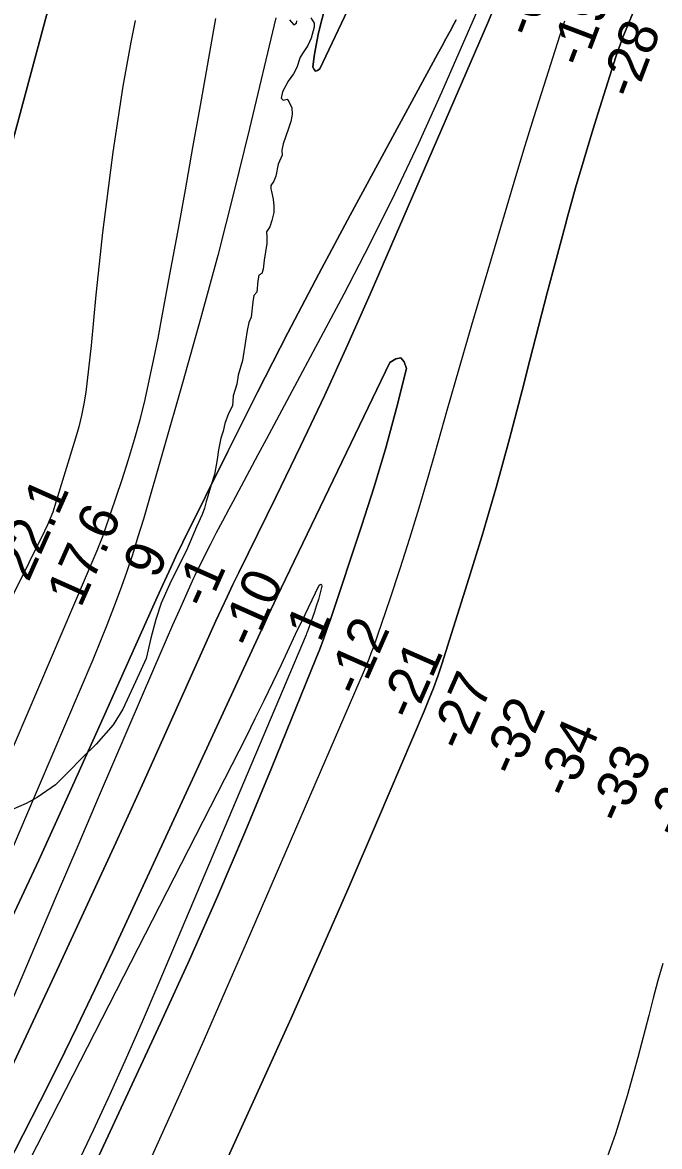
# Model space of a CAD drawing. Extents: x 3172297 to 3210190, y 958463 to 983887.
# Drawn here: x 3198707 to 3199800, y 970040 to 971968 of the extents above; entities that cross this region are included whole.
import ezdxf

# ---------------------------------------------------------------- set-up
doc = ezdxf.new("R2010")
doc.units = 0
for name, color, linetype in [('V-RIVR-EDGE', 7, 'Continuous'), ('V-RIVR-RANG', 7, 'Continuous'), ('V-TOPO-DPTH', 7, 'Continuous'), ('V-TOPO-MAJR', 7, 'Continuous'), ('V-TOPO-MINR', 7, 'Continuous'), ('V-TOPO-WATR', 7, 'Continuous')]:
    doc.layers.add(name, color=color, linetype=linetype)

msp = doc.modelspace()

# ---------------------------------------------------------------- linework, layer by layer
at = {"layer": 'V-RIVR-EDGE'}
for points in [[(3199201.5, 971976.3), (3199207.2, 971967.2), (3199207.2, 971960.1), (3199202, 971941.4), (3199196.3, 971929.1), (3199189.4, 971918.6), (3199183.4, 971909), (3199177.4, 971891.4), (3199171.7, 971880.3), (3199162.9, 971867.8), (3199152.9, 971849.6), (3199150.9, 971838.6), (3199154, 971835.4), (3199160.8, 971837.1)], [(3199165.1, 971972.7), (3199172.5, 971964.5), (3199177, 971967), (3199177.9, 971971.5)], [(3199160.8, 971837.1), (3199163.9, 971833.1), (3199169, 971821.7), (3199169.8, 971810.4), (3199167.2, 971798.4), (3199163.2, 971786.8), (3199154.4, 971760.4), (3199152.1, 971749.6), (3199152.3, 971741), (3199145.7, 971725.1), (3199141.7, 971705), (3199138, 971695.9), (3199132.9, 971688.5), (3199133.1, 971683.1), (3199134.3, 971678.3), (3199137.1, 971665.2), (3199138.2, 971653.5), (3199138.1, 971642.4), (3199135, 971628.5), (3199131.3, 971617.7), (3199125.6, 971609.2), (3199126.4, 971600.7), (3199126.4, 971589.3), (3199121.5, 971560.6), (3199119.7, 971545.2), (3199117.7, 971537.9), (3199112.6, 971534.7), (3199110.6, 971525.4), (3199108.8, 971505.8), (3199103.7, 971500.1), (3199102.2, 971489.3), (3199099, 971462.6), (3199095, 971453.8), (3199092.4, 971439.8), (3199089.6, 971421.9), (3199084.6, 971388.7), (3199076.9, 971363.1), (3199074.6, 971347.8), (3199068.6, 971327.6), (3199067.1, 971310.8), (3199060.5, 971297.8), (3199054.2, 971280.4), (3199051.4, 971267.1), (3199047.4, 971255.4), (3199043, 971235), (3199041, 971218.5), (3199036.1, 971192.9), (3199030.4, 971175), (3199024.9, 971156), (3199022.1, 971146.3), (3199019.2, 971135), (3199014.9, 971124.2), (3199005.5, 971102.9), (3198988.3, 971062.5), (3198961.7, 971010.6), (3198944.9, 970972), (3198935.4, 970944.1), (3198926.8, 970912.3), (3198918.8, 970877.3), (3198901, 970837.3), (3198879, 970790.2), (3198862.5, 970763.2), (3198833.4, 970730.3), (3198808.9, 970707), (3198784.9, 970682.1), (3198763.3, 970660.5), (3198732.2, 970638.7), (3198712.9, 970628.2), (3198687, 970616.9)]]:
    msp.add_lwpolyline(points, dxfattribs=at)
at = {"layer": 'V-TOPO-DPTH'}
for points in [[(3198997.3, 969885.1), (3199117, 970148), (3199167.7, 970260.4), (3199217.9, 970373.1), (3199267.3, 970486.1), (3199316.2, 970599.4), (3199396.3, 970786.7), (3199404.5, 970806.6), (3199412.3, 970826.6), (3199419.5, 970846.9), (3199426.3, 970867.3), (3199470.1, 971005.6), (3199495.5, 971088), (3199519.9, 971170.7), (3199542.8, 971253.9), (3199564.7, 971337.3), (3199577.8, 971388.8), (3199592.6, 971446.6), (3199607.6, 971504.4), (3199622.9, 971562), (3199638.3, 971619.7), (3199642.4, 971634.9), (3199656.2, 971684.8), (3199670.6, 971734.6), (3199685.6, 971784.1), (3199701.1, 971833.5), (3199725.4, 971909.3), (3199729.2, 971920.7), (3199733.2, 971932), (3199737.5, 971943.2), (3199741.9, 971954.3), (3199794.4, 972081)], [(3198997.3, 969885.1), (3199117, 970148), (3199167.7, 970260.4), (3199217.9, 970373.1), (3199267.3, 970486.1), (3199316.2, 970599.4), (3199396.3, 970786.7), (3199404.5, 970806.6), (3199412.3, 970826.6), (3199419.5, 970846.9), (3199426.3, 970867.3), (3199470.1, 971005.6), (3199495.5, 971088), (3199519.9, 971170.7), (3199542.8, 971253.9), (3199564.7, 971337.3), (3199577.8, 971388.8), (3199592.6, 971446.6), (3199607.6, 971504.4), (3199622.9, 971562), (3199638.3, 971619.7), (3199642.4, 971634.9), (3199656.2, 971684.8), (3199670.6, 971734.6), (3199685.6, 971784.1), (3199701.1, 971833.5), (3199725.4, 971909.3), (3199729.2, 971920.7), (3199733.2, 971932), (3199737.5, 971943.2), (3199741.9, 971954.3), (3199794.4, 972081)], [(3199251.7, 972090.2), (3199218.9, 971966.4), (3199214.4, 971948), (3199210.6, 971929.5), (3199207.6, 971910.8), (3199205.2, 971892), (3199207.2, 971887.5), (3199209.8, 971885.1), (3199213.3, 971885.8), (3199217.4, 971888.6), (3199285.9, 972034.2)], [(3199285.9, 972034.2), (3199217.4, 971888.6), (3199213.3, 971885.8), (3199209.8, 971885.1), (3199207.2, 971887.5), (3199205.2, 971892), (3199207.6, 971910.8), (3199210.6, 971929.5), (3199214.4, 971948), (3199218.9, 971966.4), (3199251.7, 972090.2)], [(3198635.5, 970063.8), (3198769.6, 970350.6), (3198818.5, 970455.7), (3198867, 970561), (3198915, 970666.4), (3198962.7, 970772), (3199038.9, 970941.7), (3199048.4, 970962.5), (3199058, 970983.3), (3199067.9, 971003.9), (3199077.9, 971024.5), (3199142.3, 971155.1), (3199184, 971241.3), (3199224.9, 971327.8), (3199264.5, 971414.9), (3199303.3, 971502.4), (3199504.9, 971966.6), (3199515.1, 971991.2)], [(3198635.5, 970063.8), (3198769.6, 970350.6), (3198818.5, 970455.7), (3198867, 970561), (3198915, 970666.4), (3198962.7, 970772), (3199038.9, 970941.7), (3199048.4, 970962.5), (3199058, 970983.3), (3199067.9, 971003.9), (3199077.9, 971024.5), (3199142.3, 971155.1), (3199184, 971241.3), (3199224.9, 971327.8), (3199264.5, 971414.9), (3199303.3, 971502.4), (3199504.9, 971966.6), (3199515.1, 971991.2)], [(3198680.7, 971729.3), (3198715.1, 971859.3), (3198750.3, 971989)], [(3199037.8, 971975.5), (3199011.6, 971826.2), (3198998.8, 971753.7), (3198985.8, 971681.2), (3198972.6, 971608.7), (3198959.3, 971536.3), (3198945.5, 971461.9), (3198938.8, 971426.7), (3198931.8, 971391.6), (3198924.3, 971356.6), (3198916.5, 971321.6), (3198908, 971286.9), (3198898.7, 971252.3), (3198888.4, 971218), (3198877.4, 971184), (3198847.5, 971096.1), (3198844.5, 971087.5), (3198841.4, 971079), (3198838, 971070.6), (3198834.5, 971062.2), (3198633.4, 970592.9)], [(3199037.8, 971975.5), (3199011.6, 971826.2), (3198998.8, 971753.7), (3198985.8, 971681.2), (3198972.6, 971608.7), (3198959.3, 971536.3), (3198945.5, 971461.9), (3198938.8, 971426.7), (3198931.8, 971391.6), (3198924.3, 971356.6), (3198916.5, 971321.6), (3198908, 971286.9), (3198898.7, 971252.3), (3198888.4, 971218), (3198877.4, 971184), (3198847.5, 971096.1), (3198844.5, 971087.5), (3198841.4, 971079), (3198838, 971070.6), (3198834.5, 971062.2), (3198633.4, 970592.9)], [(3199451.2, 971973.2), (3199447.7, 971966.6), (3199440.6, 971953.4), (3199433.5, 971940.2), (3199426.3, 971927.1), (3199419.2, 971913.9), (3199269.1, 971637.7), (3199215.2, 971537.1), (3199162.1, 971436), (3199110.1, 971334.4), (3199059, 971232.3), (3198982.2, 971076.7), (3198970.2, 971052.1), (3198958.4, 971027.3), (3198946.8, 971002.5), (3198935.5, 970977.5), (3198840.7, 970765.2), (3198787.9, 970648.2), (3198734.6, 970531.3), (3198680.4, 970414.9)], [(3198680.4, 970414.9), (3198734.6, 970531.3), (3198787.9, 970648.2), (3198840.7, 970765.2), (3198935.5, 970977.5), (3198946.8, 971002.5), (3198958.4, 971027.3), (3198970.2, 971052.1), (3198982.2, 971076.7), (3199059, 971232.3), (3199110.1, 971334.4), (3199162.1, 971436), (3199215.2, 971537.1), (3199269.1, 971637.7), (3199419.2, 971913.9), (3199426.3, 971927.1), (3199433.5, 971940.2), (3199440.6, 971953.4), (3199447.7, 971966.6), (3199451.2, 971973.2)], [(3199637.1, 971970.7), (3199632.8, 971957.7), (3199628.6, 971944.7), (3199601.6, 971860.1), (3199584.1, 971804.7), (3199566.8, 971749.2), (3199549.9, 971693.6), (3199533.3, 971637.9), (3199499.2, 971522.2), (3199477.7, 971449.1), (3199456.4, 971375.9), (3199435.3, 971302.6), (3199414.3, 971229.3), (3199402.6, 971187.8), (3199387.2, 971135.3), (3199371.3, 971083), (3199354.5, 971031), (3199337.1, 970979.1), (3199308.4, 970895.4), (3199304.8, 970885.6), (3199301.2, 970875.8), (3199297.3, 970866.1), (3199293.2, 970856.5), (3199090.8, 970388.8), (3199054.8, 970306.2), (3199018.5, 970223.7), (3198981.8, 970141.3), (3198944.9, 970059.1), (3198897.7, 969954.7)], [(3199637.1, 971970.7), (3199632.8, 971957.7), (3199628.6, 971944.7), (3199601.6, 971860.1), (3199584.1, 971804.7), (3199566.8, 971749.2), (3199549.9, 971693.6), (3199533.3, 971637.9), (3199499.2, 971522.2), (3199477.7, 971449.1), (3199456.4, 971375.9), (3199435.3, 971302.6), (3199414.3, 971229.3), (3199402.6, 971187.8), (3199387.2, 971135.3), (3199371.3, 971083), (3199354.5, 971031), (3199337.1, 970979.1), (3199308.4, 970895.4), (3199304.8, 970885.6), (3199301.2, 970875.8), (3199297.3, 970866.1), (3199293.2, 970856.5), (3199090.8, 970388.8), (3199054.8, 970306.2), (3199018.5, 970223.7), (3198981.8, 970141.3), (3198944.9, 970059.1), (3198897.7, 969954.7)], [(3198816, 969976.9), (3198943.7, 970251.5), (3198993.2, 970360.1), (3199041.6, 970469.1), (3199088.3, 970578.8), (3199134, 970689), (3199210.3, 970876.7), (3199216.9, 970893.4), (3199223.3, 970910.2), (3199229.4, 970927.1), (3199235.2, 970944.1), (3199288.9, 971104.5), (3199310.3, 971171.5), (3199330.4, 971238.8), (3199348.7, 971306.7), (3199365.8, 971374.9), (3199361.8, 971386.4), (3199356, 971392.8), (3199347.5, 971391.5), (3199337.1, 971385), (3199158.2, 971013.3), (3199143.6, 970982.6), (3199129, 970951.9), (3199114.6, 970921.1), (3199100.3, 970890.3), (3198861.2, 970373.5), (3198831, 970309.1), (3198800.3, 970245), (3198768.9, 970181.2), (3198736.9, 970117.6), (3198678.7, 970003.3)], [(3198816, 969976.9), (3198943.7, 970251.5), (3198993.2, 970360.1), (3199041.6, 970469.1), (3199088.3, 970578.8), (3199134, 970689), (3199210.3, 970876.7), (3199216.9, 970893.4), (3199223.3, 970910.2), (3199229.4, 970927.1), (3199235.2, 970944.1), (3199288.9, 971104.5), (3199310.3, 971171.5), (3199330.4, 971238.8), (3199348.7, 971306.7), (3199365.8, 971374.9), (3199361.8, 971386.4), (3199356, 971392.8), (3199347.5, 971391.5), (3199337.1, 971385), (3199158.2, 971013.3), (3199143.6, 970982.6), (3199129, 970951.9), (3199114.6, 970921.1), (3199100.3, 970890.3), (3198861.2, 970373.5), (3198831, 970309.1), (3198800.3, 970245), (3198768.9, 970181.2), (3198736.9, 970117.6), (3198678.7, 970003.3)]]:
    msp.add_lwpolyline(points, dxfattribs=at)
at = {"layer": 'V-TOPO-MAJR'}
msp.add_lwpolyline([(3199806.1, 970354.1), (3199797.6, 970324.5), (3199789.5, 970294.7), (3199781.7, 970264.8), (3199763.1, 970192.5), (3199744.9, 970126.9), (3199724.8, 970061.9), (3199702, 969997.7)], dxfattribs=at)
at = {"layer": 'V-TOPO-MINR'}
for points in [[(3199794.4, 972081), (3199741.9, 971954.3), (3199737.5, 971943.2), (3199733.2, 971932), (3199729.2, 971920.7), (3199725.4, 971909.3), (3199701.1, 971833.5), (3199685.6, 971784.1), (3199670.6, 971734.6), (3199656.2, 971684.8), (3199642.4, 971634.9), (3199638.3, 971619.7), (3199622.9, 971562), (3199607.6, 971504.4), (3199592.6, 971446.6), (3199577.8, 971388.8), (3199564.7, 971337.3), (3199542.8, 971253.9), (3199519.9, 971170.7), (3199495.5, 971088), (3199470.1, 971005.6), (3199426.3, 970867.3), (3199419.5, 970846.9), (3199412.3, 970826.6), (3199404.5, 970806.6), (3199396.3, 970786.7), (3199316.2, 970599.4), (3199267.3, 970486.1), (3199217.9, 970373.1), (3199167.7, 970260.4), (3199117, 970148), (3198997.3, 969885.1)], [(3199251.7, 972090.2), (3199218.9, 971966.4), (3199214.4, 971948), (3199210.6, 971929.5), (3199207.6, 971910.8), (3199205.2, 971892), (3199207.2, 971887.5), (3199209.8, 971885.1), (3199213.3, 971885.8), (3199217.4, 971888.6), (3199285.9, 972034.2)], [(3199515.1, 971991.2), (3199504.9, 971966.6), (3199303.3, 971502.4), (3199264.5, 971414.9), (3199224.9, 971327.8), (3199184, 971241.3), (3199142.3, 971155.1), (3199077.9, 971024.5), (3199067.9, 971003.9), (3199058, 970983.3), (3199048.4, 970962.5), (3199038.9, 970941.7), (3198962.7, 970772), (3198915, 970666.4), (3198867, 970561), (3198818.5, 970455.7), (3198769.6, 970350.6), (3198635.5, 970063.8)], [(3198750.3, 971989), (3198715.1, 971859.3), (3198680.7, 971729.3)], [(3199491.7, 971998.9), (3199425.9, 971848.4), (3199386.3, 971760.7), (3199345.3, 971673.7), (3199302.4, 971587.7), (3199258.1, 971502.3), (3199125, 971253.1), (3199110.7, 971226.4), (3199096.4, 971199.6), (3199082, 971172.9), (3199067.6, 971146.2), (3199060.8, 971133.5), (3199049.9, 971113.1), (3199039.2, 971092.6), (3199028.7, 971072), (3199018.3, 971051.3), (3199002.8, 971019.8), (3199000.4, 971014.8), (3198998, 971009.8), (3198995.6, 971004.8), (3198993.3, 970999.7), (3198975.5, 970959.7), (3198964.3, 970934.6), (3198953.3, 970909.4), (3198942.3, 970884.3), (3198931.4, 970859), (3198838.5, 970642.1), (3198801.6, 970555.7), (3198764.7, 970469.4), (3198727.9, 970383), (3198691.1, 970296.6)], [(3198900.2, 971971.9), (3198892.7, 971934.4), (3198885.6, 971896.8), (3198879.1, 971859.2), (3198873, 971821.4), (3198867.3, 971783.7), (3198861.9, 971745.8), (3198857.6, 971714.9), (3198850.7, 971661.5), (3198844.1, 971608), (3198838.3, 971554.5), (3198832.8, 971500.9), (3198824.5, 971414.2), (3198822.4, 971394.1), (3198820.2, 971374), (3198817.8, 971354), (3198815.2, 971333.9), (3198812, 971314), (3198808.2, 971294.3), (3198803.4, 971274.7), (3198797.9, 971255.3), (3198762.4, 971139.8), (3198758.6, 971128.5), (3198754.5, 971117.4), (3198749.8, 971106.5), (3198744.8, 971095.7), (3198530.6, 970664.3)], [(3199141.6, 971976.3), (3199096.4, 971786.4), (3199069.6, 971677.3), (3199041.8, 971568.5), (3199012.5, 971460), (3198982.1, 971351.9), (3198914.3, 971116.4), (3198905, 971085.7), (3198895.4, 971055), (3198885.1, 971024.6), (3198874.4, 970994.3), (3198863.2, 970964.2), (3198851.6, 970934.3), (3198839.5, 970904.5), (3198827.2, 970874.8), (3198710.1, 970600.2), (3198678, 970525)], [(3199451.2, 971973.2), (3199447.7, 971966.6), (3199440.6, 971953.4), (3199433.5, 971940.2), (3199426.3, 971927.1), (3199419.2, 971913.9), (3199269.1, 971637.7), (3199215.2, 971537.1), (3199162.1, 971436), (3199110.1, 971334.4), (3199059, 971232.3), (3198982.2, 971076.7), (3198970.2, 971052.1), (3198958.4, 971027.3), (3198946.8, 971002.5), (3198935.5, 970977.5), (3198840.7, 970765.2), (3198787.9, 970648.2), (3198734.6, 970531.3), (3198680.4, 970414.9)], [(3199637.1, 971970.7), (3199632.8, 971957.7), (3199628.6, 971944.7), (3199601.6, 971860.1), (3199584.1, 971804.7), (3199566.8, 971749.2), (3199549.9, 971693.6), (3199533.3, 971637.9), (3199499.2, 971522.2), (3199477.7, 971449.1), (3199456.4, 971375.9), (3199435.3, 971302.6), (3199414.3, 971229.3), (3199402.6, 971187.8), (3199387.2, 971135.3), (3199371.3, 971083), (3199354.5, 971031), (3199337.1, 970979.1), (3199308.4, 970895.4), (3199304.8, 970885.6), (3199301.2, 970875.8), (3199297.3, 970866.1), (3199293.2, 970856.5), (3199090.8, 970388.8), (3199054.8, 970306.2), (3199018.5, 970223.7), (3198981.8, 970141.3), (3198944.9, 970059.1), (3198897.7, 969954.7)], [(3198678.7, 970003.3), (3198736.9, 970117.6), (3198768.9, 970181.2), (3198800.3, 970245), (3198831, 970309.1), (3198861.2, 970373.5), (3199100.3, 970890.3), (3199114.6, 970921.1), (3199129, 970951.9), (3199143.6, 970982.6), (3199158.2, 971013.3), (3199337.1, 971385), (3199347.5, 971391.5), (3199356, 971392.8), (3199361.8, 971386.4), (3199365.8, 971374.9), (3199348.7, 971306.7), (3199330.4, 971238.8), (3199310.3, 971171.5), (3199288.9, 971104.5), (3199235.2, 970944.1), (3199229.4, 970927.1), (3199223.3, 970910.2), (3199216.9, 970893.4), (3199210.3, 970876.7), (3199134, 970689), (3199088.3, 970578.8), (3199041.6, 970469.1), (3198993.2, 970360.1), (3198943.7, 970251.5), (3198816, 969976.9)], [(3198719.5, 970016.9), (3199091, 970743.4), (3199106.4, 970774), (3199121.7, 970804.9), (3199136.6, 970835.8), (3199151.3, 970866.9), (3199175.4, 970918.7), (3199177.9, 970924), (3199180.4, 970929.2), (3199182.9, 970934.5), (3199185.4, 970939.7), (3199215.9, 971003.2), (3199217.7, 971004.3), (3199219.1, 971004.5), (3199220.1, 971003.4), (3199220.8, 971001.5), (3199217.9, 970989.8), (3199214.7, 970978.3), (3199211.1, 970966.8), (3199207.2, 970955.4), (3199197.2, 970927.2), (3199195.4, 970922.6), (3199194.5, 970920.2), (3199193.6, 970918), (3198939.1, 970316.9), (3198912.1, 970254.1), (3198884.7, 970191.6), (3198856.5, 970129.4), (3198827.8, 970067.4), (3198779.1, 969963.7)]]:
    msp.add_lwpolyline(points, dxfattribs=at)
at = {"layer": 'V-TOPO-WATR'}
msp.add_lwpolyline([(3199037.8, 971975.5), (3199011.6, 971826.2), (3198998.8, 971753.7), (3198985.8, 971681.2), (3198972.6, 971608.7), (3198959.3, 971536.3), (3198945.5, 971461.9), (3198938.8, 971426.7), (3198931.8, 971391.6), (3198924.3, 971356.6), (3198916.5, 971321.6), (3198908, 971286.9), (3198898.7, 971252.3), (3198888.4, 971218), (3198877.4, 971184), (3198847.5, 971096.1), (3198844.5, 971087.5), (3198841.4, 971079), (3198838, 971070.6), (3198834.5, 971062.2), (3198633.4, 970592.9)], dxfattribs=at)

# ---------------------------------------------------------------- texts
at = {"layer": 'V-RIVR-RANG'}
for s, rotation, p in [('-6', 69.2136, (3199583.3, 971939.9)), ('-19', 69.2136, (3199670.8, 971888.5)), ('-28', 69.2136, (3199757.2, 971834.6)), ('22.1', 66.0183, (3198717, 971006.8)), ('17.6', 66.0183, (3198806.7, 970962.5)), ('9', 66.0183, (3198937.9, 971011.5)), ('-1', 66.0183, (3199024.3, 970959.5)), ('-10', 66.0183, (3199103.5, 970891.6)), ('1', 66.3, (3199218, 970902.9)), ('-12', 66.3, (3199286.1, 970809.1)), ('-21', 66.3, (3199377.4, 970768.4)), ('-27', 66.3, (3199463.3, 970715.2)), ('-32', 66.3, (3199553.5, 970671.8)), ('-34', 66.3, (3199646.1, 970634.1)), ('-33', 66.3, (3199736.2, 970590.5)), ('-31', 66.3, (3199834.5, 970565.8))]:
    msp.add_text(s, height=67, rotation=rotation, dxfattribs=at).set_placement(p)

doc.saveas('drawing.dxf')
